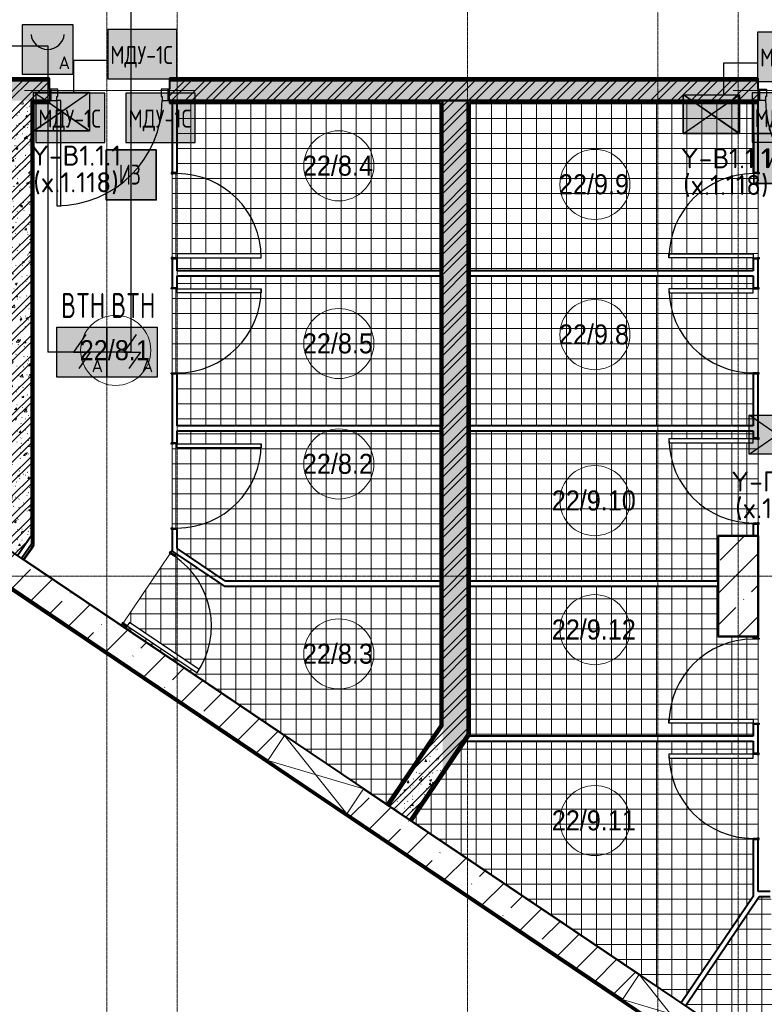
# Model space of a CAD drawing. Header units: millimetres. Extents: x -135639 to 224623, y -383017 to -59102.
# Tile 369 of 494: x 109742 to 117175, y -188999 to -179164. Entities that reach past the tile are written whole.
import ezdxf
from ezdxf.enums import TextEntityAlignment as Align

# ---------------------------------------------------------------- set-up
doc = ezdxf.new("R2010")
doc.units = ezdxf.units.MM
doc.linetypes.add('CONTINOUS', pattern=[0])
doc.linetypes.add('Линия сетки', pattern=[25, 20, -2.5, 0, -2.5])
for name, color, linetype, lineweight in [('A-010-A_ROOM', 7, 'Continuous', 20), ('A-200-M_WALL', 7, 'Continuous', 18), ('A-200-M_WALL_EXT', 7, 'Continuous', 18), ('A-200-M_WALL_INT', 7, 'Continuous', 18), ('A-200-M_WALL_PAT', 7, 'Continuous', 40), ('A-314-M_WINDOW', 7, 'Continuous', 18), ('A-314-M_WINDOW_OPEN', 7, 'Continuous', 18), ('A-325-M_DOOR', 7, 'Continuous', 18), ('A-325-M_DOOR__FRAME', 7, 'Continuous', 30), ('A-325-M_DOOR_PANEL', 7, 'Continuous', 30), ('A-350-H_CEILING', 7, 'Continuous', 18), ('A-350-M_CEILING', 7, 'Continuous', 18), ('S-280-M_COLUMN', 7, 'Continuous', 18), ('S-280-M_STRUCT_FRAME', 7, 'Continuous', 18), ('Z-030-M_GRID', 7, 'Continuous', 9), ('Z-060-M_DETAIL', 7, 'Continuous', 18), ('Арматура воздуховодов', 7, 'Continuous', 18), ('ОС', 5, 'Continuous', 25), ('ПС', 7, 'Continuous', 40), ('СС-011-ПОЖ-СИГНАЛИЗАЦИЯ', 1, 'Continuous', 30)]:
    doc.layers.add(name, color=color, linetype=linetype, lineweight=lineweight)
doc.layers.add('ССПС', color=5, linetype='Continuous')
doc.styles.add('1111', font='isocpeur.ttf')
doc.styles.add('Arial_2', font='arial.ttf', dxfattribs={"width": 0.9, "height": 400})
doc.styles.add('ISOCPEUR', font='isocpeur.ttf', dxfattribs={"height": 300})
pattern_1 = [(50, (0, 0), (218.62117, -19.1268), [22.86, -251.46]), (355, (0, 0), (-42.29187, 229.2684), [18.288, -201.168]), (100.451, (18.22, -1.6), (176.33107, 210.13963), [19.428, -213.708]), (46.184, (0, 60.96), (325.29495, -50.45164), [34.29, -377.19]), (96.636, (27.1, 56.76), (284.883, 296.91266), [29.142, -320.562]), (351.184, (0, 60.96), (284.8858, 296.9107), [27.432, -301.752]), (21, (30.48, 45.72), (181.93753, -122.71832), [22.86, -251.46]), (326, (30.48, 45.72), (74.16223, 221.0262), [18.288, -201.168]), (71.451, (45.64, 35.5), (256.10035, 98.30526), [19.428, -213.708]), (37.5, (0, 0), (3.70639, 101.465895), [3.353, -195.377, 3.353, -200.863, -201.93]), (37.5, (0, 0), (3.70639, 101.465895), [-402.946, 3.353, -198.577]), (7.5, (0, 0), (80.18358, 120.21653), [3.353, -113.081, 3.353, -190.805, -76.962]), (7.5, (0, 0), (80.18358, 120.21653), [-310.591, 3.353, -73.609]), (327.5, (-67.97, 0), (162.708646, -6.87497), [3.353, -72.847, 3.353, -234.391, -315.468]), (327.5, (-67.97, 0), (162.708646, -6.87497), [-313.944, 3.353, -312.115]), (317.5, (-98.45, 0), (177.75468, 30.51183), [3.353, -95.707, 3.353, -154.534, -224.028]), (317.5, (-98.45, 0), (177.75468, 30.51183), [-256.946, 3.353, -220.675])]
pattern_2 = [(45, (0, 0), (-101.02788, 101.02788), []), (45, (67.35, 0), (-101.02788, 101.02788), [])]
pattern_3 = [(0, (0, 0), (0, 150), []), (90, (0, 0), (-150, 9e-15), [])]
pattern_4 = [(0, (0, 0), (406.4, 101.6), [33.528, -271.272, 33.528, -271.272, -1625.6]), (0, (0, 0), (406.4, 101.6), [-609.6, 33.528, -576.072, 33.528, -271.272, -711.2]), (0, (0, 0), (406.4, 101.6), [-1524, 33.528, -169.672, 33.528, -474.472]), (120, (152.4, 50.8), (-291.18818, 301.152724), [33.528, -271.272, 33.528, -271.272, -1625.6]), (120, (152.4, 50.8), (-291.18818, 301.152724), [-609.6, 33.528, -576.072, 33.528, -271.272, -711.2]), (120, (152.4, 50.8), (-291.18818, 301.152724), [-1524, 33.528, -169.672, 33.528, -474.472]), (240, (203.2, 254), (-115.21182, -402.752724), [33.528, -271.272, 33.528, -271.272, -1625.6]), (240, (203.2, 254), (-115.21182, -402.752724), [-609.6, 33.528, -576.072, 33.528, -271.272, -711.2]), (240, (203.2, 254), (-115.21182, -402.752724), [-1524, 33.528, -169.672, 33.528, -474.472])]

# ---------------------------------------------------------------- blocks, each defined once
blk = doc.blocks.new('101_Дверь_Однопольная - _ПЧ_800х2000_Кладовая_Л-4170134-B1_-7_650_')
at = {"layer": 'A-325-M_DOOR', "color": 253, "lineweight": 30, "true_color": 0xaaaaaa}
for p, q in [((-430, 25), (-431, 25)), ((-431, 25), (-431, -35)), ((-430, -35), (-430, 25)), ((431, 25), (430, 25)), ((430, 25), (430, -35)), ((431, -35), (431, 25)), ((-431, -35), (-430, -35)), ((430, -35), (431, -35))]:
    blk.add_line(p, q, dxfattribs=at)
at = {"layer": 'A-325-M_DOOR__FRAME', "color": 253, "true_color": 0xaaaaaa}
for p, q in [((-420, 25), (-430, 25)), ((-430, 25), (-430, -35)), ((-420, -15), (-420, 25)), ((430, 25), (420, 25)), ((420, 25), (420, -15)), ((430, -35), (430, 25)), ((-430, -35), (-419, -35)), ((-419, -15), (-420, -15)), ((-419, -35), (-419, -15)), ((420, -15), (419, -15)), ((419, -15), (419, -35)), ((419, -35), (430, -35))]:
    blk.add_line(p, q, dxfattribs=at)
at = {"layer": 'A-325-M_DOOR_PANEL', "color": 253, "true_color": 0xaaaaaa}
for p, q in [((420, 865), (380, 865)), ((380, 865), (380, 25)), ((420, 25), (420, 865)), ((380, 25), (420, 25))]:
    blk.add_line(p, q, dxfattribs=at)
blk.add_arc((420, 25), 840, 90, 180, dxfattribs=at)
blk = doc.blocks.new('101_Дверь_Однопольная - _ПЧ_800х2000_Кладовая_Пр-4169783-B1_-7_650_')
at = {"layer": 'A-325-M_DOOR', "color": 253, "lineweight": 30, "true_color": 0xaaaaaa}
for p, q in [((-431, 25), (-430, 25)), ((-431, -35), (-431, 25)), ((-430, 25), (-430, -35)), ((430, -35), (430, 25)), ((430, 25), (431, 25)), ((431, 25), (431, -35)), ((-430, -35), (-431, -35)), ((431, -35), (430, -35))]:
    blk.add_line(p, q, dxfattribs=at)
at = {"layer": 'A-325-M_DOOR__FRAME', "color": 253, "true_color": 0xaaaaaa}
for p, q in [((-430, 25), (-420, 25)), ((-430, -35), (-430, 25)), ((-420, 25), (-420, -15)), ((420, 25), (430, 25)), ((420, -15), (420, 25)), ((430, 25), (430, -35)), ((-419, -35), (-430, -35)), ((-420, -15), (-419, -15)), ((-419, -15), (-419, -35)), ((419, -15), (420, -15)), ((419, -35), (419, -15)), ((430, -35), (419, -35))]:
    blk.add_line(p, q, dxfattribs=at)
at = {"layer": 'A-325-M_DOOR_PANEL', "color": 253, "true_color": 0xaaaaaa}
for p, q in [((-420, 865), (-380, 865)), ((-420, 25), (-420, 865)), ((-380, 865), (-380, 25)), ((-380, 25), (-420, 25))]:
    blk.add_line(p, q, dxfattribs=at)
blk.add_arc((-420, 25), 840, 0, 90, dxfattribs=at)
blk = doc.blocks.new('101_Дверь_Однопольная - _ПЧ_Мет_1000х2000_Блок кладовых_EI60_Пр-4454897-B1_-7_650_')
at = {"layer": 'A-325-M_DOOR', "color": 253, "lineweight": 30, "true_color": 0xaaaaaa}
for p, q in [((-600, 100), (-585, 100)), ((-600, -15), (-600, 100)), ((-585, 100), (-585, -15)), ((585, -15), (585, 100)), ((585, 100), (600, 100)), ((600, 100), (600, -15)), ((-585, -15), (-600, -15)), ((600, -15), (585, -15))]:
    blk.add_line(p, q, dxfattribs=at)
at = {"layer": 'A-325-M_DOOR__FRAME', "color": 253, "true_color": 0xaaaaaa}
for p, q in [((-585, 100), (-525, 100)), ((-585, -15), (-585, 100)), ((-525, 100), (-525, 60)), ((525, 100), (585, 100)), ((525, 60), (525, 100)), ((585, 100), (585, -15)), ((-525, 60), (-515, 60)), ((-515, 60), (-515, -15)), ((515, 60), (525, 60)), ((515, -15), (515, 60)), ((-515, -15), (-585, -15)), ((585, -15), (515, -15))]:
    blk.add_line(p, q, dxfattribs=at)
at = {"layer": 'A-325-M_DOOR_PANEL', "color": 253, "true_color": 0xaaaaaa}
for p, q in [((-525, 1150), (-485, 1150)), ((-525, 100), (-525, 1150)), ((-485, 1150), (-485, 100)), ((-485, 100), (-525, 100))]:
    blk.add_line(p, q, dxfattribs=at)
blk.add_arc((-525, 100), 1050, 0, 90, dxfattribs=at)
blk = doc.blocks.new('101_Дверь_Однопольная - _ПЧ_Мет_1000х2000_Блок кладовых_EI60_Л-4454920-B1_-7_650_')
at = {"layer": 'A-325-M_DOOR', "color": 253, "lineweight": 30, "true_color": 0xaaaaaa}
for p, q in [((-585, 100), (-600, 100)), ((-600, 100), (-600, -15)), ((-585, -15), (-585, 100)), ((600, 100), (585, 100)), ((585, 100), (585, -15)), ((600, -15), (600, 100)), ((-600, -15), (-585, -15)), ((585, -15), (600, -15))]:
    blk.add_line(p, q, dxfattribs=at)
at = {"layer": 'A-325-M_DOOR__FRAME', "color": 253, "true_color": 0xaaaaaa}
for p, q in [((-525, 100), (-585, 100)), ((-585, 100), (-585, -15)), ((-525, 60), (-525, 100)), ((585, 100), (525, 100)), ((525, 100), (525, 60)), ((585, -15), (585, 100)), ((-515, 60), (-525, 60)), ((-515, -15), (-515, 60)), ((525, 60), (515, 60)), ((515, 60), (515, -15)), ((-585, -15), (-515, -15)), ((515, -15), (585, -15))]:
    blk.add_line(p, q, dxfattribs=at)
at = {"layer": 'A-325-M_DOOR_PANEL', "color": 253, "true_color": 0xaaaaaa}
for p, q in [((525, 1150), (485, 1150)), ((485, 1150), (485, 100)), ((525, 100), (525, 1150)), ((485, 100), (525, 100))]:
    blk.add_line(p, q, dxfattribs=at)
blk.add_arc((525, 100), 1050, 90, 180, dxfattribs=at)
blk = doc.blocks.new('ПР - _ПЧ_1200_200_Оп250-250_Шаг300_Арм16_Арм10-3250725-B1_-7_650_')
at = {"layer": 'S-280-M_STRUCT_FRAME', "color": 21, "true_color": 0xffaaaa}
for p, q in [((-850, 0), (850, 0)), ((-850, 0), (-600, 0)), ((-515, 0), (515, 0)), ((-515, 0), (515, 0)), ((600, 0), (850, 0))]:
    blk.add_line(p, q, dxfattribs=at)
blk = doc.blocks.new('135_SLK_GD_AR_rvt-1-B1_-7_650_')
at = {"layer": 'A-200-M_WALL_PAT', "lineweight": 9, "true_color": 0xaaaaaa}
h = blk.add_hatch(dxfattribs=at)
h.set_pattern_fill('FP_11', color=253, style=0, pattern_type=2)
h.set_pattern_definition(pattern_4)
h.paths.add_polyline_path([(136300, 13050), (136300, 13070), (134940, 13070), (134940, 13050), (136297.5, 13050)])
h.paths.add_polyline_path([(133250, 13050), (133740, 13050), (133740, 13070), (133250, 13070)])
h.paths.add_polyline_path([(129706.9, 13050), (132050, 13050), (132050, 13070), (126450, 13070), (126450, 13050), (127823.9, 13050)])
h.paths.add_polyline_path([(124057.9, 13050), (125250, 13050), (125250, 13070), (119375, 13070), (119375, 13050), (120291.8, 13050)])
h.paths.add_polyline_path([(118175, 13050), (118175, 13070), (114800, 13070), (114800, 13050), (116525.8, 13050)])
h.paths.add_polyline_path([(111300, 13050), (113600, 13050), (113600, 13070), (109300, 13070), (109300, 13050), (110876.7, 13050)])
h.paths.add_polyline_path([(107450, 13050), (107450, 13070), (104491, 13070), (104475.1, 13050), (105227.6, 13050)])
h = blk.add_hatch(dxfattribs=at)
h.set_pattern_fill('FP_1', color=253, style=0, pattern_type=2)
h.set_pattern_definition(pattern_1)
h.paths.add_polyline_path([(133740, 12850), (133740, 13050), (133250, 13050), (133250, 12850), (133473, 12850)])
h.paths.add_polyline_path([(136300, 12850), (136300, 13050), (134940, 13050), (134940, 12850), (136297.5, 12850)])
h.paths.add_polyline_path([(131590, 12850), (132050, 12850), (132050, 13050), (126450, 13050), (126450, 12850), (129706.9, 12850)])
h.paths.add_polyline_path([(122075, 12850), (125250, 12850), (125250, 13050), (119375, 13050), (119375, 12850), (120291.8, 12850)])
h.paths.add_polyline_path([(116525.8, 12850), (118175, 12850), (118175, 13050), (114800, 13050), (114800, 12850), (115195, 12850)])
h.paths.add_polyline_path([(111300, 12850), (113600, 12850), (113600, 13050), (111300, 13050)])
h = blk.add_hatch(dxfattribs=at)
h.set_pattern_fill('FP_2', color=253, style=0, pattern_type=2)
h.set_pattern_definition(pattern_2)
h.paths.add_polyline_path([(133740, 12850), (133740, 13050), (133250, 13050), (133250, 12850), (133473, 12850)])
h.paths.add_polyline_path([(136300, 12850), (136300, 13050), (134940, 13050), (134940, 12850), (136297.5, 12850)])
h.paths.add_polyline_path([(131590, 12850), (132050, 12850), (132050, 13050), (126450, 13050), (126450, 12850), (129706.9, 12850)])
h.paths.add_polyline_path([(122075, 12850), (125250, 12850), (125250, 13050), (119375, 13050), (119375, 12850), (120291.8, 12850)])
h.paths.add_polyline_path([(116525.8, 12850), (118175, 12850), (118175, 13050), (114800, 13050), (114800, 12850), (115195, 12850)])
h.paths.add_polyline_path([(111300, 12850), (113600, 12850), (113600, 13050), (111300, 13050)])
h = blk.add_hatch(dxfattribs=at)
h.set_pattern_fill('FP_1', color=253, style=0, pattern_type=2)
h.set_pattern_definition(pattern_1)
h.paths.add_polyline_path([(117795, 8568.7), (117995, 8865.2), (117995, 12850), (117795, 12850), (117795, 8613.4)])
h = blk.add_hatch(dxfattribs=at)
h.set_pattern_fill('FP_2', color=253, style=0, pattern_type=2)
h.set_pattern_definition(pattern_2)
h.paths.add_polyline_path([(117795, 8568.7), (117995, 8865.2), (117995, 12850), (117795, 12850), (117795, 8613.4)])
h = blk.add_hatch(dxfattribs=at)
h.set_pattern_fill('FP_11', color=253, style=0, pattern_type=2)
h.set_pattern_definition(pattern_4)
h.paths.add_polyline_path([(118175, 12830), (118175, 12850), (117995, 12850), (117995, 12830), (118015, 12830)])
h.paths.add_polyline_path([(122080, 12830), (122080, 12850), (119375, 12850), (119375, 12830), (122075, 12830)])
h = blk.add_hatch(dxfattribs=at)
h.set_pattern_fill('FP_11', color=253, style=0, pattern_type=2)
h.set_pattern_definition(pattern_4)
h.paths.add_polyline_path([(117995, 8382.3), (118015, 8412), (118015, 12830), (117995, 12830), (117995, 8418.1)])
h = blk.add_hatch(dxfattribs=at)
h.set_pattern_fill('FP_11', color=253, style=0, pattern_type=2)
h.set_pattern_definition(pattern_4)
h.paths.add_polyline_path([(122080, 6605.7), (122100, 6635.4), (122100, 12850), (122080, 12850), (122080, 6614.6)])
h = blk.add_hatch(dxfattribs=at)
h.set_pattern_fill('FP_1', color=253, style=0, pattern_type=2)
h.set_pattern_definition(pattern_1)
h.paths.add_polyline_path([(122100, 6152.5), (122350, 6523.2), (122350, 12850), (122100, 12850), (122100, 6599.6)])
h = blk.add_hatch(dxfattribs=at)
h.set_pattern_fill('FP_2', color=253, style=0, pattern_type=2)
h.set_pattern_definition(pattern_2)
h.paths.add_polyline_path([(122100, 6152.5), (122350, 6523.2), (122350, 12850), (122100, 12850), (122100, 6599.6)])
h = blk.add_hatch(dxfattribs=at)
h.set_pattern_fill('FP_11', color=253, style=0, pattern_type=2)
h.set_pattern_definition(pattern_4)
h.paths.add_polyline_path([(129155, 12830), (129160, 12830), (129160, 12850), (126450, 12850), (126450, 12830), (127823.9, 12830)])
h.paths.add_polyline_path([(124057.9, 12830), (125250, 12830), (125250, 12850), (122350, 12850), (122350, 12830), (122370, 12830)])
h = blk.add_hatch(dxfattribs=at)
h.set_pattern_fill('FP_11', color=253, style=0, pattern_type=2)
h.set_pattern_definition(pattern_4)
h.paths.add_polyline_path([(122350, 6523.2), (122370, 6552.8), (122370, 12830), (122350, 12830), (122350, 8000)])
h = blk.add_hatch(dxfattribs=at)
h.set_pattern_fill('FP_1', color=253, style=0, pattern_type=2)
h.set_pattern_definition(pattern_1)
h.paths.add_polyline_path([(117858.1, 8304.5), (117995, 8507.5), (117995, 8865.2), (117692.2, 8416.3)])
h = blk.add_hatch(dxfattribs=at)
h.set_pattern_fill('FP_2', color=253, style=0, pattern_type=2)
h.set_pattern_definition(pattern_2)
h.paths.add_polyline_path([(117858.1, 8304.5), (117995, 8507.5), (117995, 8865.2), (117692.2, 8416.3)])
h = blk.add_hatch(dxfattribs=at)
h.set_pattern_fill('FP_11', color=253, style=0, pattern_type=2)
h.set_pattern_definition(pattern_4)
h.paths.add_polyline_path([(121563.9, 5804.8), (122100, 6599.6), (122100, 6635.4), (121547.4, 5816), (121561.7, 5806.4)])
h = blk.add_hatch(dxfattribs=at)
h.set_pattern_fill('FP_1', color=253, style=0, pattern_type=2)
h.set_pattern_definition(pattern_1)
h.paths.add_polyline_path([(121771.2, 5665), (122100, 6152.5), (122100, 6599.6), (121563.9, 5804.8)])
h = blk.add_hatch(dxfattribs=at)
h.set_pattern_fill('FP_2', color=253, style=0, pattern_type=2)
h.set_pattern_definition(pattern_2)
h.paths.add_polyline_path([(121771.2, 5665), (122100, 6152.5), (122100, 6599.6), (121563.9, 5804.8)])
h = blk.add_hatch(dxfattribs=at)
h.set_pattern_fill('FP_11', color=253, style=0, pattern_type=2)
h.set_pattern_definition(pattern_4)
h.paths.add_polyline_path([(121787.8, 5653.9), (122370, 6517), (122370, 6552.8), (121771.2, 5665)])
at = {"layer": 'A-350-H_CEILING', "true_color": 0xaaaaaa}
h = blk.add_hatch(dxfattribs=at)
h.set_pattern_fill('FP_13', color=253, style=0, pattern_type=2)
h.set_pattern_definition(pattern_3)
h.paths.add_polyline_path([(118952.8, 7602.5), (118975.1, 7635.7), (119671.5, 7165.9), (119649.2, 7132.8), (118965.1, 7594.2)])
h.paths.add_polyline_path([(121544.3, 5820.5), (122075, 6607.2), (122075, 8000), (119919.3, 8000), (119439.3, 8323.8), (119422.5, 8298.9), (119380.5, 8326), (118911.9, 7631.3), (118952.8, 7602.5), (118937, 7579.1), (121310.8, 5978)])
h.paths.add_polyline_path([(119450, 9420), (120290, 9420), (120290, 9380), (119450, 9380), (119450, 9419)])
h.paths.add_polyline_path([(122075, 8050), (122075, 9550), (119450, 9550), (119450, 9420), (119400, 9419), (119400, 8581), (119450, 8580), (119450, 8376.8), (119934.6, 8050), (120291.8, 8050)])
h.paths.add_polyline_path([(119450, 10970), (120290, 10970), (120290, 10930), (119450, 10930), (119450, 10969)])
h.paths.add_polyline_path([(119471, 9600), (122075, 9600), (122075, 11100), (119450, 11100), (119450, 10970), (119400, 10969), (119400, 10131), (119450, 10130), (119450, 9600)])
h.paths.add_polyline_path([(120400, 11150), (122075, 11150), (122075, 12825), (119450, 12825), (119450, 12120), (119400, 12119), (119400, 11281), (119450, 11280), (119450, 11150), (120291.8, 11150)])
h.paths.add_polyline_path([(119450, 11280), (119450, 11320), (120290, 11320), (120290, 11280), (120038.8, 11280)])
h = blk.add_hatch(dxfattribs=at)
h.set_pattern_fill('FP_13', color=253, style=0, pattern_type=2)
h.set_pattern_definition(pattern_3)
h.paths.add_polyline_path([(125380, 4900), (125420, 4900), (125420, 4060), (125380, 4060), (125380, 4877.3)])
h.paths.add_polyline_path([(127016, 2129.8), (127168.7, 2356.3), (127392.6, 2205.3), (128270, 3506.1), (128270, 4900), (126220, 4900), (126219, 4950), (125381, 4950), (125380, 4900), (125259.8, 4900), (124524.7, 3810.2), (126882.4, 2219.9)])
h.paths.add_polyline_path([(124483.3, 3838.1), (125200, 4900.7), (125200, 5480), (125250, 5481), (125250, 6319), (125200, 6320), (125200, 6450), (122330.8, 6450), (121793, 5652.7), (124482.1, 3838.9)])
h.paths.add_polyline_path([(126500, 6320), (127340, 6320), (127340, 6280), (126500, 6280), (126500, 6319)])
h.paths.add_polyline_path([(127823.9, 4950), (128270, 4950), (128270, 4975), (129155, 4975), (129155, 6450), (126500, 6450), (126500, 6320), (126450, 6319), (126450, 5481), (126500, 5480), (126500, 4950)])
h.paths.add_polyline_path([(124850, 6280), (124360, 6280), (124360, 6320), (125200, 6319), (125200, 6280), (125041.4, 6280)])
h.paths.add_polyline_path([(129155, 6500), (129155, 8000), (126500, 8000), (126500, 7470), (126450, 7469), (126450, 6631), (126500, 6630), (126500, 6500), (128468.6, 6500)])
h.paths.add_polyline_path([(125200, 6630), (124360, 6630), (124360, 6670), (125200, 6670), (125200, 6631)])
h.paths.add_polyline_path([(125200, 6500), (125200, 6630), (125250, 6631), (125250, 7469), (125200, 7470), (125200, 7500), (124850, 7500), (124850, 8000), (122375, 8000), (122375, 6515.5), (122364.5, 6500), (125006.9, 6500)])
h.paths.add_polyline_path([(127340, 6630), (126500, 6631), (126500, 6670), (127340, 6670)])
h.paths.add_polyline_path([(126500, 9420), (127340, 9420), (127340, 9380), (126500, 9380), (126500, 9419)])
h.paths.add_polyline_path([(127823.9, 8050), (129155, 8050), (129155, 9550), (126500, 9550), (126500, 9420), (126450, 9419), (126450, 8581), (126500, 8580), (126500, 8050), (127571, 8050)])
h.paths.add_polyline_path([(122375, 8050), (124850, 8050), (124850, 8500), (125200, 8500), (125200, 8630), (125250, 8631), (125250, 9469), (125200, 9470), (125200, 9550), (122375, 9550), (122375, 8467.6)])
h.paths.add_polyline_path([(124850, 9430), (124360, 9430), (124360, 9470), (125200, 9469), (125200, 9430), (124935.5, 9430)])
h.paths.add_polyline_path([(126500, 10970), (127340, 10970), (127340, 10930), (126500, 10930), (126500, 10969)])
h.paths.add_polyline_path([(129155, 9600), (129155, 11100), (126500, 11100), (126500, 10970), (126450, 10969), (126450, 10131), (126500, 10130), (126500, 9600), (128815.9, 9600)])
h.paths.add_polyline_path([(122375, 9600), (125200, 9600), (125200, 10130), (125250, 10131), (125250, 10969), (125200, 10970), (125200, 11100), (122375, 11100)])
h.paths.add_polyline_path([(125200, 10930), (124360, 10930), (124360, 10970), (125200, 10969)])
h.paths.add_polyline_path([(128989.6, 11150), (129155, 11150), (129155, 12825), (126500, 12825), (126500, 12120), (126450, 12119), (126450, 11281), (126500, 11280), (126500, 11150), (127823.9, 11150)])
h.paths.add_polyline_path([(125200, 11280), (124360, 11280), (124360, 11320), (125200, 11320), (125200, 11281)])
h.paths.add_polyline_path([(123327, 11150), (125200, 11150), (125200, 11280), (125250, 11281), (125250, 12119), (125200, 12120), (125200, 12825), (122375, 12825), (122375, 11150)])
h.paths.add_polyline_path([(126500, 11280), (126500, 11320), (127340, 11320), (127340, 11280), (126816.7, 11280)])
at = {"layer": 'A-200-M_WALL', "color": 253, "lineweight": 40, "true_color": 0xaaaaaa}
for p, q in [((118175, 13070), (114800, 13070)), ((118175, 13050), (114800, 13050)), ((114800, 13050), (118175, 13050)), ((125250, 13070), (119375, 13070)), ((125250, 13050), (119375, 13050)), ((119375, 13050), (125250, 13050)), ((117995, 12850), (118175, 12850)), ((118175, 12850), (117995, 12850)), ((117995, 12830), (117995, 12825)), ((117995, 8865.2), (117995, 12825)), ((117995, 12825), (117995, 8865.2)), ((118015, 12830), (118175, 12830)), ((118015, 12825), (118015, 12830)), ((118015, 8412), (118015, 12825)), ((119375, 12850), (119400, 12850)), ((119400, 12850), (119375, 12850)), ((119375, 12830), (122075, 12830)), ((119450, 12850), (119400, 12850)), ((119400, 12850), (119450, 12850)), ((119450, 12850), (119400, 12850)), ((119450, 12850), (122075, 12850)), ((122075, 12850), (119450, 12850)), ((122080, 12850), (122075, 12850)), ((122075, 12830), (122080, 12830)), ((122080, 12830), (122080, 6614.6)), ((122100, 12850), (122100, 11150)), ((122350, 12850), (122100, 12850)), ((122100, 12850), (122350, 12850)), ((122100, 11150), (122100, 12850)), ((122350, 12850), (125200, 12850)), ((125200, 12850), (122350, 12850)), ((122350, 12830), (122350, 12825)), ((122350, 11150), (122350, 12825)), ((122350, 12825), (122350, 11150)), ((122370, 12830), (125250, 12830)), ((122370, 12825), (122370, 12830)), ((122370, 6552.8), (122370, 12825)), ((125250, 12850), (125200, 12850)), ((125200, 12850), (125250, 12850)), ((125250, 12850), (125200, 12850)), ((122100, 11100), (122100, 11150)), ((122350, 11100), (122350, 11150)), ((122350, 11150), (122350, 11100)), ((122350, 11150), (122350, 11100)), ((122100, 11100), (122100, 9600)), ((122100, 9600), (122100, 11100)), ((122350, 9600), (122350, 11100)), ((122350, 11100), (122350, 9600)), ((122100, 9550), (122100, 9600)), ((122100, 9550), (122100, 8050)), ((122100, 8050), (122100, 9550)), ((122350, 9550), (122350, 9600)), ((122350, 9600), (122350, 9550)), ((122350, 9600), (122350, 9550)), ((122350, 8050), (122350, 9550)), ((122350, 9550), (122350, 8050)), ((117917.2, 8267), (117995, 8382.3)), ((118015, 8412), (117995, 8382.3)), ((117916.1, 8265.3), (117917.2, 8267)), ((119400, 8350.3), (119439.3, 8323.8)), ((122100, 8050), (122100, 8000)), ((122100, 8000), (122100, 8050)), ((122100, 8000), (122100, 8050)), ((122100, 8000), (122100, 6644.3)), ((122100, 6644.3), (122100, 8000)), ((122350, 8000), (122350, 8050)), ((122350, 8050), (122350, 8000)), ((122350, 8050), (122350, 8000)), ((122350, 6523.2), (122350, 8000)), ((122350, 8000), (122350, 6523.2)), ((122080, 6605.7), (121548.5, 5817.7)), ((122100, 6599.6), (121565.1, 5806.5)), ((121565.1, 5806.5), (122100, 6599.6)), ((122080, 6614.6), (122080, 6605.7)), ((122100, 6635.4), (122100, 6644.3)), ((121788.9, 5655.5), (122370, 6517)), ((122317.5, 6475), (122334.4, 6500)), ((122334.4, 6500), (122317.5, 6475)), ((122370, 6552.8), (122370, 6517)), ((121772.3, 5666.7), (122100, 6152.5)), ((122100, 6152.5), (121772.3, 5666.7)), ((121548.5, 5817.7), (121547.4, 5816)), ((121787.8, 5653.9), (121788.9, 5655.5))]:
    blk.add_line(p, q, dxfattribs=at)
at = {"layer": 'A-200-M_WALL_INT', "color": 253, "lineweight": 40, "true_color": 0xaaaaaa}
for p, q in [((118175, 13075), (114800, 13075)), ((118175, 13050), (118175, 13075)), ((118175, 12965), (118175, 13050)), ((125250, 13075), (119375, 13075)), ((119375, 13075), (119375, 13050)), ((119375, 13050), (119375, 12965)), ((125250, 13050), (125250, 13075)), ((125250, 12965), (125250, 13050)), ((117995, 12825), (117995, 12850)), ((117995, 12850), (117995, 12830)), ((118020, 12825), (118175, 12825)), ((118020, 8410.5), (118020, 12825)), ((118175, 12825), (118175, 12850)), ((119375, 12850), (119375, 12825)), ((119375, 12825), (122075, 12825)), ((119400, 12850), (119400, 12131)), ((119450, 12131), (119450, 12850)), ((122075, 12850), (122100, 12850)), ((122075, 12825), (122075, 6607.2)), ((122100, 12850), (122080, 12850)), ((122350, 12825), (122350, 12850)), ((122350, 12850), (122350, 12830)), ((122375, 12825), (125250, 12825)), ((122375, 6560.2), (122375, 12825)), ((125200, 12850), (125200, 12131)), ((125250, 12131), (125250, 12850)), ((125250, 12825), (125250, 12850)), ((119400, 11269), (119400, 10981)), ((119450, 11150), (119450, 11269)), ((125200, 11269), (125200, 11150)), ((125250, 10981), (125250, 11269)), ((122100, 11150), (119450, 11150)), ((125200, 11150), (122350, 11150)), ((119450, 10981), (119450, 11100)), ((119450, 11100), (122100, 11100)), ((122350, 11100), (125200, 11100)), ((125200, 11100), (125200, 10981)), ((119400, 10119), (119400, 9431)), ((119450, 9600), (119450, 10119)), ((125200, 10119), (125200, 9600)), ((125250, 9481), (125250, 10119)), ((122100, 9600), (119450, 9600)), ((119450, 9431), (119450, 9550)), ((119450, 9550), (122100, 9550)), ((125200, 9600), (122350, 9600)), ((122350, 9550), (125200, 9550)), ((125200, 9550), (125200, 9481)), ((117995, 8507.5), (117995, 8865.2)), ((117995, 8865.2), (117995, 8418.1)), ((119400, 8569), (119400, 8355)), ((119450, 8376.8), (119450, 8569)), ((125200, 8619), (125200, 8500)), ((125250, 8500), (125250, 8619)), ((117858.1, 8304.5), (117995, 8507.5)), ((124850, 8502), (124848, 8502)), ((124848, 8502), (124848, 7500)), ((125250, 8502), (124850, 8502)), ((125252, 8502), (125250, 8502)), ((125252, 7498), (125252, 8502)), ((117995, 8418.1), (117900.6, 8278.2)), ((117921.4, 8264.2), (117995, 8373.4)), ((117995, 8373.4), (118015, 8403)), ((118015, 8403), (118020, 8410.5)), ((119934.6, 8050), (119450, 8376.8)), ((117900.6, 8278.2), (117899.5, 8276.5)), ((117899.5, 8276.5), (117916.1, 8265.3)), ((117916.1, 8265.3), (120523.2, 6506.8)), ((121544.3, 5820.5), (117921.4, 8264.2)), ((119400, 8355), (119387.2, 8336)), ((119428.6, 8308), (119439.3, 8323.8)), ((119439.3, 8323.8), (119450, 8316.5)), ((119450, 8316.5), (119845.1, 8050)), ((119845.1, 8050), (119919.3, 8000)), ((119919.3, 8000), (122100, 8000)), ((122100, 8050), (119934.6, 8050)), ((124850, 8050), (122350, 8050)), ((122350, 8000), (124850, 8000)), ((118905.2, 7621.3), (118894.4, 7605.4)), ((118894.4, 7605.4), (118935.9, 7577.5)), ((118935.9, 7577.5), (118946.6, 7593.4)), ((124848, 7500), (124848, 7498)), ((124848, 7498), (125250, 7498)), ((125200, 7500), (125200, 7481)), ((125250, 7481), (125250, 7500)), ((125250, 7498), (125252, 7498)), ((122075, 6607.2), (121544.3, 5820.5)), ((122100, 6644.3), (122100, 6599.6)), ((122100, 6599.6), (122100, 6635.4)), ((125200, 6619), (125200, 6500)), ((125250, 6331), (125250, 6619)), ((121793, 5652.7), (122375, 6515.5)), ((122350, 6523.2), (122100, 6152.5)), ((122334.4, 6500), (122350, 6523.2)), ((125200, 6500), (122334.4, 6500)), ((122375, 6524.5), (122375, 6560.2)), ((122375, 6515.5), (122375, 6524.5)), ((122100, 6152.5), (122317.5, 6475)), ((122317.5, 6475), (122317.5, 6450)), ((122317.5, 6450), (125200, 6450)), ((125200, 6450), (125200, 6331)), ((121310.8, 5975.6), (121547.4, 5816)), ((121547.4, 5816), (121563.9, 5804.8)), ((121565.1, 5806.5), (121563.9, 5804.8)), ((121563.9, 5804.8), (121565.1, 5806.5)), ((121563.9, 5804.8), (121771.2, 5665)), ((121771.2, 5665), (121772.3, 5666.7)), ((121772.3, 5666.7), (121771.2, 5665)), ((121771.2, 5665), (121787.8, 5653.9)), ((121787.8, 5653.9), (124062.3, 4119.7)), ((127016, 2129.8), (121793, 5652.7)), ((125200, 5469), (125200, 4950)), ((125250, 4950), (125250, 5469)), ((125200, 4950), (125200, 4900.7)), ((125369, 4950), (125250, 4950)), ((125200, 4900.7), (124482.1, 3836.5)), ((124523.6, 3808.5), (125259.8, 4900)), ((125259.8, 4900), (125369, 4900))]:
    blk.add_line(p, q, dxfattribs=at)
at = {"layer": 'A-350-M_CEILING', "color": 253, "true_color": 0xaaaaaa}
for p, q in [((119400, 12119), (119400, 11281)), ((125250, 11281), (125250, 12119)), ((119400, 10969), (119400, 10131)), ((125250, 10131), (125250, 10969)), ((125250, 8631), (125250, 9469)), ((119400, 9419), (119400, 8581)), ((119380.5, 8326), (118911.9, 7631.3)), ((125250, 6631), (125250, 7469)), ((125250, 5481), (125250, 6319))]:
    blk.add_line(p, q, dxfattribs=at)
at = {"layer": 'A-325-M_DOOR', "color": 253, "lineweight": 18, "true_color": 0xaaaaaa}
for name, p, rotation in [('101_Дверь_Однопольная - _ПЧ_Мет_1000х2000_Блок кладовых_EI60_Л-4454920-B1_-7_650_', (118775, 12950), 180), ('101_Дверь_Однопольная - _ПЧ_Мет_1000х2000_Блок кладовых_EI60_Пр-4454897-B1_-7_650_', (125850, 12950), 180), ('101_Дверь_Однопольная - _ПЧ_800х2000_Кладовая_Л-4170134-B1_-7_650_', (119425, 11700), 270), ('101_Дверь_Однопольная - _ПЧ_800х2000_Кладовая_Пр-4169783-B1_-7_650_', (125225, 11700), 90), ('101_Дверь_Однопольная - _ПЧ_800х2000_Кладовая_Пр-4169783-B1_-7_650_', (119425, 10550), 270), ('101_Дверь_Однопольная - _ПЧ_800х2000_Кладовая_Л-4170134-B1_-7_650_', (125225, 10550), 90), ('101_Дверь_Однопольная - _ПЧ_800х2000_Кладовая_Л-4170134-B1_-7_650_', (125225, 9050), 90), ('101_Дверь_Однопольная - _ПЧ_800х2000_Кладовая_Пр-4169783-B1_-7_650_', (119425, 9000), 270), ('101_Дверь_Однопольная - _ПЧ_800х2000_Кладовая_Л-4170134-B1_-7_650_', (119166.9, 7964.7), 235.9999999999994), ('101_Дверь_Однопольная - _ПЧ_800х2000_Кладовая_Пр-4169783-B1_-7_650_', (125225, 7050), 90), ('101_Дверь_Однопольная - _ПЧ_800х2000_Кладовая_Л-4170134-B1_-7_650_', (125225, 5900), 90)]:
    blk.add_blockref(name, p, dxfattribs=dict(at, rotation=rotation))
at = {"layer": 'S-280-M_STRUCT_FRAME', "color": 253, "lineweight": 18, "true_color": 0xaaaaaa, "rotation": 180}
for p in [(118775, 12950), (125850, 12950)]:
    blk.add_blockref('ПР - _ПЧ_1200_200_Оп250-250_Шаг300_Арм16_Арм10-3250725-B1_-7_650_', p, dxfattribs=at)
blk = doc.blocks.new('Бетон-Прямоугольная-Колонна - CLM_Подземные этажи_В40-400х1000-V208-B1_-7_650_')
at = {"layer": 'S-280-M_COLUMN', "lineweight": 9, "true_color": 0xaaaaaa}
h = blk.add_hatch(dxfattribs=at)
h.set_pattern_fill('FP_95', color=253, style=0, pattern_type=2)
h.set_pattern_definition([(45, (-125050, -8000), (-314.309, 314.309), []), (45, (-124735.7, -8000), (-314.309, 314.309), [555.625, -111.125, 3.353, -107.772])])
h.paths.add_polyline_path([(200, -500), (200, 500), (-200, 500), (-200, -500)])
at = {"layer": 'S-280-M_COLUMN', "color": 253, "lineweight": 40, "true_color": 0xaaaaaa}
for p, q in [((200, 500), (-200, 500)), ((-200, 500), (-200, -500)), ((200, -500), (200, 500)), ((-200, -500), (200, -500))]:
    blk.add_line(p, q, dxfattribs=at)
blk = doc.blocks.new('231_Отверстие прямоуг _Окно_Стена_-Без выреза - Отв_КР для раскоса-1953547-B1_-7_650_')
at = {"layer": 'A-314-M_WINDOW_OPEN', "color": 253, "true_color": 0xaaaaaa}
for p, q in [((-350, 151), (600, 151)), ((600, 151), (-350, 151)), ((600, -151), (-350, -151)), ((-350, -151), (600, -151))]:
    blk.add_line(p, q, dxfattribs=at)
at = {"layer": 'A-314-M_WINDOW_OPEN', "color": 253, "lineweight": 9, "true_color": 0xaaaaaa}
for p, q in [((382.5, 151), (-350, 151)), ((600, 151), (382.5, 151)), ((-350, -151), (-132.5, -151)), ((-132.5, -151), (600, -151))]:
    blk.add_line(p, q, dxfattribs=at)
at = {"layer": 'Z-060-M_DETAIL', "color": 253, "true_color": 0xaaaaaa}
for p, q in [((-350, 150), (-350, -150)), ((600, 150), (-350, 150)), ((600, 150), (-350, -150)), ((-350, 150), (600, -150)), ((600, 150), (600, -150)), ((-350, -150), (600, -150))]:
    blk.add_line(p, q, dxfattribs=at)
blk = doc.blocks.new('135_SLK_GD_KR_rvt-1-B1_-7_650_')
at = {"layer": 'A-200-M_WALL_PAT', "lineweight": 9, "true_color": 0xaaaaaa}
h = blk.add_hatch(dxfattribs=at)
h.set_pattern_fill('FP_20', color=253, style=0, pattern_type=2)
h.set_pattern_definition([(45, (0, 0), (-314.309, 314.309), []), (45, (314.3, 0), (-314.309, 314.309), [555.625, -111.125, 3.353, -107.772])])
h.paths.add_polyline_path([(138669.7, -6095), (138892.6, -5883.5), (136408.9, -4208.2), (136241.1, -4456.9), (136806.9, -4838.5)])
h.paths.add_polyline_path([(134831.7, -3506.3), (134999.5, -3257.6), (132344.1, -1466.5), (132176.4, -1715.2), (132861.4, -2177.3)])
h.paths.add_polyline_path([(130767, -764.6), (130934.7, -515.9), (128986.5, 797.4), (128819.1, 549.3), (128916, 483.9)])
h.paths.add_polyline_path([(128031.5, 1080.5), (128199.3, 1329.2), (124849.9, 3588.5), (124682.1, 3339.7), (127823.9, 1220.6)])
h.paths.add_polyline_path([(123894.5, 3871), (124062.3, 4119.7), (121310.8, 5975.6), (121143, 5726.9), (121310.8, 5613.7)])
h.paths.add_polyline_path([(120355.4, 6258.1), (120523.2, 6506.8), (117220, 8734.8), (117052.3, 8486.1), (120291.8, 6301)])
h.paths.add_polyline_path([(116306.1, 8989.4), (116473.9, 9238.1), (113639.5, 11150), (113103, 11150), (115450.8, 9566.4)])
at = {"layer": 'A-200-M_WALL', "color": 253, "lineweight": 40, "true_color": 0xaaaaaa}
for p, q in [((113529.9, 10850), (138662.3, -6102.1)), ((113537, 10850), (138665.3, -6099.3)), ((113544.2, 10850), (138668.2, -6096.4)), ((117052.3, 8486.1), (120355.4, 6258.1)), ((120355.4, 6258.1), (117052.3, 8486.1)), ((121143, 5726.9), (123894.5, 3871)), ((123894.5, 3871), (121143, 5726.9))]:
    blk.add_line(p, q, dxfattribs=at)
at = {"layer": 'A-200-M_WALL_EXT', "color": 253, "lineweight": 40, "true_color": 0xaaaaaa}
for p, q in [((113541.6, 10830), (138654.9, -6109.1)), ((120523.2, 6506.8), (117220, 8734.8)), ((124062.3, 4119.7), (121310.8, 5975.6))]:
    blk.add_line(p, q, dxfattribs=at)
at = {"layer": 'A-314-M_WINDOW', "color": 253, "lineweight": 18, "true_color": 0xaaaaaa, "rotation": 325.9999999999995}
for p in [(120729.5, 6186.8), (124268.6, 3799.6)]:
    blk.add_blockref('231_Отверстие прямоуг _Окно_Стена_-Без выреза - Отв_КР для раскоса-1953547-B1_-7_650_', p, dxfattribs=at)
at = {"layer": 'S-280-M_COLUMN', "color": 253, "lineweight": 18, "true_color": 0xaaaaaa}
blk.add_blockref('Бетон-Прямоугольная-Колонна - CLM_Подземные этажи_В40-400х1000-V208-B1_-7_650_', (125050, 8000), dxfattribs=at)
blk = doc.blocks.new('050_Марка_Помещение - Номер-620969-B1_-7_650_')
at = {"layer": 'A-010-A_ROOM', "color": 253, "true_color": 0xaaaaaa}
blk.add_circle((0, 0), 3.5, dxfattribs=at)
blk = doc.blocks.new('-1 эт')
at = {"layer": 'Z-030-M_GRID', "color": 253, "linetype": 'Линия сетки', "true_color": 0xaaaaaa}
for p, q in [((118750, -19693.9), (118750, 133719.9)), ((119450, -18431.1), (119450, 133719.9)), ((122350, -19693.7), (122350, 133719.9)), ((124250, -19701.1), (124250, 133719.9)), ((125050, -18431.1), (125050, 133719.9)), ((155950.9, 8100), (-3678.8, 8100))]:
    blk.add_line(p, q, dxfattribs=at)
at = {"lineweight": 5}
for name in ['135_SLK_GD_KR_rvt-1-B1_-7_650_', '135_SLK_GD_AR_rvt-1-B1_-7_650_']:
    blk.add_blockref(name, (0, 0), dxfattribs=at)
at = {"layer": 'A-010-A_ROOM', "color": 253, "true_color": 0xaaaaaa, "xscale": 99.99999999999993, "yscale": 99.99999999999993, "zscale": 99.99999999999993}
for p in [(121064.5, 12198), (123620.4, 12011.9), (123620.4, 10511.9), (121064.5, 10423), (118837, 10354.8), (121064.5, 9219.8), (123620.4, 8853.5), (123620.4, 7564.9), (121064.5, 7323), (123620.4, 5658.3)]:
    blk.add_blockref('050_Марка_Помещение - Номер-620969-B1_-7_650_', p, dxfattribs=at)
at = {"layer": 'A-010-A_ROOM', "color": 253, "lineweight": 9, "true_color": 0xaaaaaa, "char_height": 200, "attachment_point": 1, "style": 'Arial_2'}
for s, insert, width in [('22/8.4', (120705.7, 12299.8), 865.822), ('22/9.9', (123261.6, 12113.7), 865.822), ('22/9.8', (123261.6, 10613.7), 865.822), ('22/8.5', (120705.7, 10524.8), 865.822), ('22/8.1', (118478.2, 10456.5), 865.822), ('22/8.2', (120705.7, 9321.5), 865.822), ('22/9.10', (123190, 8955.3), 1038.987), ('22/9.12', (123190, 7666.6), 1038.987), ('22/8.3', (120705.7, 7424.8), 865.822), ('22/9.11', (123190, 5760), 1038.987)]:
    blk.add_mtext(s, dxfattribs=dict(at, insert=insert, width=width))
blk = doc.blocks.new('*U4706')
at = {"lineweight": 35, "true_color": 0xffffff}
h = blk.add_hatch(color=7, dxfattribs=at)
h.dxf.hatch_style = 1
h.paths.add_polyline_path([(0, 499.6), (0, 0), (499.6, 0), (499.6, 499.6)])
at = {"color": 1, "linetype": 'ByBlock', "lineweight": -2}
for p, q in [((289.5, 426.3), (166.9, 249.8)), ((166.9, 249.8), (332.7, 249.8)), ((332.7, 249.8), (219.3, 86.3))]:
    blk.add_line(p, q, dxfattribs=at)
at = {"color": 1, "linetype": 'ByBlock', "lineweight": -2, "ltscale": 0.1}
blk.add_lwpolyline([(0, 499.6), (499.6, 499.6), (499.6, 0), (0, 0)], close=True, dxfattribs=at)
at = {"color": 1, "linetype": 'ByBlock', "lineweight": -2, "ltscale": 1000, "style": '1111'}
blk.add_text('A', height=128.1, dxfattribs=at).set_placement((403.4, 49.2), align=Align.CENTER)
at = {"color": 0, "linetype": 'ByBlock', "lineweight": -2, "style": '1111'}
blk.add_attdef('INDEX', (-63.3, -234.7), '', height=125, dxfattribs=at)
at = {"color": 0, "linetype": 'ByBlock', "lineweight": -2, "style": '1111', "flags": 1}
for tag, p in [('NAME_DEVICE', (-64.1, -421.2)), ('NUM_POM', (-81.6, -847))]:
    blk.add_attdef(tag, p, '', height=125, dxfattribs=at)
at = {"color": 0, "linetype": 'ByBlock', "lineweight": -2, "style": '1111', "width": 0.7}
blk.add_attdef('NUM_DEVICE', (-64.1, -629.5), '', height=125, dxfattribs=at)
blk = doc.blocks.new('*U4714')
at = {"linetype": 'ByBlock', "lineweight": -2, "ltscale": 100}
h = blk.add_hatch(color=0, dxfattribs=at)
h.dxf.hatch_style = 1
h.paths.add_polyline_path([(0, 0), (139.7, 97.2), (0, 194.4)])
h.paths.add_polyline_path([(139.7, 97.2), (279.5, 0), (279.5, 194.4)])
at = {"linetype": 'CONTINOUS', "lineweight": 30, "ltscale": 100, "true_color": 0xffffff}
h = blk.add_hatch(color=7, dxfattribs=at)
h.dxf.hatch_style = 1
h.paths.add_polyline_path([(0, 194.4), (139.7, 97.2), (279.5, 194.4)])
h.paths.add_polyline_path([(0, 0), (279.5, 0), (139.7, 97.2)])
at = {"color": 0, "linetype": 'ByBlock', "lineweight": -2, "ltscale": 100}
for p, q in [((0, 194.4), (279.5, 0)), ((279.5, 194.4), (0, 0))]:
    blk.add_line(p, q, dxfattribs=at)
blk.add_lwpolyline([(279.5, 0), (0, 0), (0, 194.4), (279.5, 194.4)], close=True, dxfattribs=at)
blk = doc.blocks.new('ger')
at = {"lineweight": 40, "ltscale": 2, "true_color": 0xffffff}
h = blk.add_hatch(color=7, dxfattribs=at)
h.dxf.hatch_style = 1
h.paths.add_polyline_path([(491036.1, -67335.5), (491036.1, -66842.7), (490344.7, -66842.7), (490344.7, -67335.5)])
at = {"layer": 'ОС', "color": 1, "lineweight": 30}
blk.add_lwpolyline([(491036.1, -66842.7), (490344.7, -66842.7), (490344.7, -67335.5), (491036.1, -67335.5)], close=True, dxfattribs=at)
at = {"layer": 'ССПС', "color": 1, "lineweight": -2, "ltscale": 1000, "style": '1111', "width": 0.8}
blk.add_text('МДУ-1С', height=180, dxfattribs=at).set_placement((490370.6, -67185.8))
blk = doc.blocks.new('*U4717')
at = {"linetype": 'Continuous', "lineweight": -2, "true_color": 0xffffff}
h = blk.add_hatch(color=7, dxfattribs=at)
h.dxf.hatch_style = 1
h.paths.add_polyline_path([(499.6, 499.6), (0, 499.6), (0, 0), (499.6, 0)])
at = {"color": 1, "linetype": 'Continuous', "lineweight": -2}
blk.add_line((249.8, 249.8), (249.8, 43), dxfattribs=at)
blk.add_lwpolyline([(0, 499.6), (499.6, 499.6), (499.6, 0), (0, 0)], close=True, dxfattribs=at)
blk.add_arc((249.7, 417.1), 167.3, 186.44952, 353.58526, dxfattribs=at)
at = {"color": 1, "linetype": 'ByBlock', "lineweight": -2, "ltscale": 1000, "style": '1111'}
blk.add_text('A', height=128.1, dxfattribs=at).set_placement((416, 52.7), align=Align.CENTER)
at = {"color": 0, "linetype": 'Continuous', "lineweight": -2, "style": '1111'}
for tag, p in [('INDEX', (-63.3, -234.7)), ('NUM_DEVICE', (-64.1, -629.5))]:
    blk.add_attdef(tag, p, '', height=125, dxfattribs=at)
at = {"color": 0, "linetype": 'Continuous', "lineweight": -2, "style": '1111', "flags": 1}
for tag, p in [('NAME_DEVICE', (-64.1, -421.2)), ('NUM_POM', (-81.6, -847))]:
    blk.add_attdef(tag, p, '', height=125, dxfattribs=at)
blk = doc.blocks.new('adsaSD')
at = {"lineweight": 35, "true_color": 0xffffff}
h = blk.add_hatch(color=7, dxfattribs=at)
h.dxf.hatch_style = 1
h.paths.add_polyline_path([(141115, 88547), (141115, 87547), (142114, 87547), (142114, 88547)])
at = {"color": 1, "linetype": 'ByBlock', "lineweight": 35, "ltscale": 50, "elevation": 0}
blk.add_lwpolyline([(141115, 88547), (142114, 88547), (142114, 87547), (141115, 87547)], close=True, dxfattribs=at)
at = {"color": 1, "linetype": 'ByBlock', "lineweight": -2, "ltscale": 1000, "style": '1111', "width": 0.7}
blk.add_text('ИЗ', height=400, dxfattribs=at).set_placement((141585, 87853, 0), align=Align.CENTER)

msp = doc.modelspace()

# ---------------------------------------------------------------- linework, layer by layer
at = {"layer": 'СС-011-ПОЖ-СИГНАЛИЗАЦИЯ', "lineweight": 30}
for points in [[(110850.4, -178761.5), (110850.4, -182483.7), (110021.2, -182483.7)], [(106265.5, -181101.5), (106265.5, -179424.5), (110021.2, -179424.5), (110021.2, -182483.7)]]:
    msp.add_lwpolyline(points, dxfattribs=at)
at = {"layer": 'СС-011-ПОЖ-СИГНАЛИЗАЦИЯ', "color": 30, "lineweight": 30, "true_color": 0xf26722}
for points in [[(110620.1, -179570.7), (110280.2, -179570.7), (110280.2, -179886.6)], [(117106.6, -179597.2), (116766.7, -179597.2), (116766.7, -179913.1)]]:
    msp.add_lwpolyline(points, dxfattribs=at)

# ---------------------------------------------------------------- block references
msp.add_blockref('-1 эт', (-8136.8, -192821.5))
at = {"color": 7, "linetype": 'CONTINOUS', "lineweight": 30, "ltscale": 100}
msp.add_blockref('*U4717', (109771.4, -179710.1), dxfattribs=at)
at = {"color": 5, "xscale": 0.5, "yscale": 0.5, "zscale": 0.5}
for p in [(46512.1, -224572.8, 0), (40048.3, -224737.5, 0)]:
    msp.add_blockref('adsaSD', p, dxfattribs=at)
at = {"layer": 'Арматура воздуховодов', "lineweight": 30}
for p in [(-380442.7, -113055.9), (-379542.7, -113055.9), (-373292.7, -113052)]:
    msp.add_blockref('ger', p, dxfattribs=at)
at = {"layer": 'ПС', "color": 30, "linetype": 'Continuous', "lineweight": 30, "ltscale": 100, "xscale": 2, "yscale": 2, "zscale": 2, "rotation": 180}
for p in [(110438.1, -179888), (110439.1, -179886.6), (116924.5, -179914.5), (116925.5, -179913.1)]:
    msp.add_blockref('*U4714', p, dxfattribs=at)
at = {"layer": 'ПС', "color": 7, "linetype": 'CONTINOUS', "lineweight": 30, "ltscale": 100}
ref = msp.add_blockref('*U4706', (110113.2, -182734.4), dxfattribs=dict(at, xscale=1.000736, yscale=1.000736, zscale=1.000736))
ref.add_attrib('NUM_DEVICE', 'BTH', dxfattribs={"layer": '0', "color": 0, "linetype": 'ByBlock', "lineweight": -2, "ltscale": 100, "height": 250.18, "style": '1111', "width": 0.7}).set_placement((110375, -182143.9), align=Align.CENTER)
ref = msp.add_blockref('*U4706', (110613.2, -182734.4), dxfattribs=dict(at, xscale=1.000736, yscale=1.000736, zscale=1.000736))
ref.add_attrib('NUM_DEVICE', 'BTH', dxfattribs={"layer": '0', "color": 0, "linetype": 'ByBlock', "lineweight": -2, "ltscale": 100, "height": 250.18, "style": '1111', "width": 0.7}).set_placement((110875, -182143.9), align=Align.CENTER)
at = {"layer": 'ПС', "color": 84, "linetype": 'Continuous', "lineweight": 30, "ltscale": 100, "xscale": 2, "yscale": 2, "zscale": 2, "rotation": 180}
msp.add_blockref('*U4714', (117583.2, -183115.1), dxfattribs=at)
at = {"layer": 'СС-011-ПОЖ-СИГНАЛИЗАЦИЯ', "lineweight": 30}
for p in [(-379724.5, -112420.1), (-373238.1, -112446.6)]:
    msp.add_blockref('ger', p, dxfattribs=at)

# ---------------------------------------------------------------- texts
at = {"color": 7, "linetype": 'Continuous', "char_height": 200, "attachment_point": 1, "line_spacing_factor": 1.1, "style": 'ISOCPEUR'}
for s, insert in [('\\pxsm0.8,qc;{\\C256;Y-В1.1.1\\P(x.1.118)}', (109897.3, -180421.4)), ('\\pxsm0.8,qc;{\\C256;Y-В1.1.1\\P(x.1.118)}', (116383.8, -180447.9)), ('\\pxsm0.8,qc;{\\C256;Y-ПД1.1\\P(x.1.118)}', (116903.5, -183677.2))]:
    msp.add_mtext_dynamic_manual_height_columns(s, width=813.716, gutter_width=2478.4, heights=[735.9], dxfattribs=dict(at, insert=insert))

doc.saveas('drawing.dxf')
